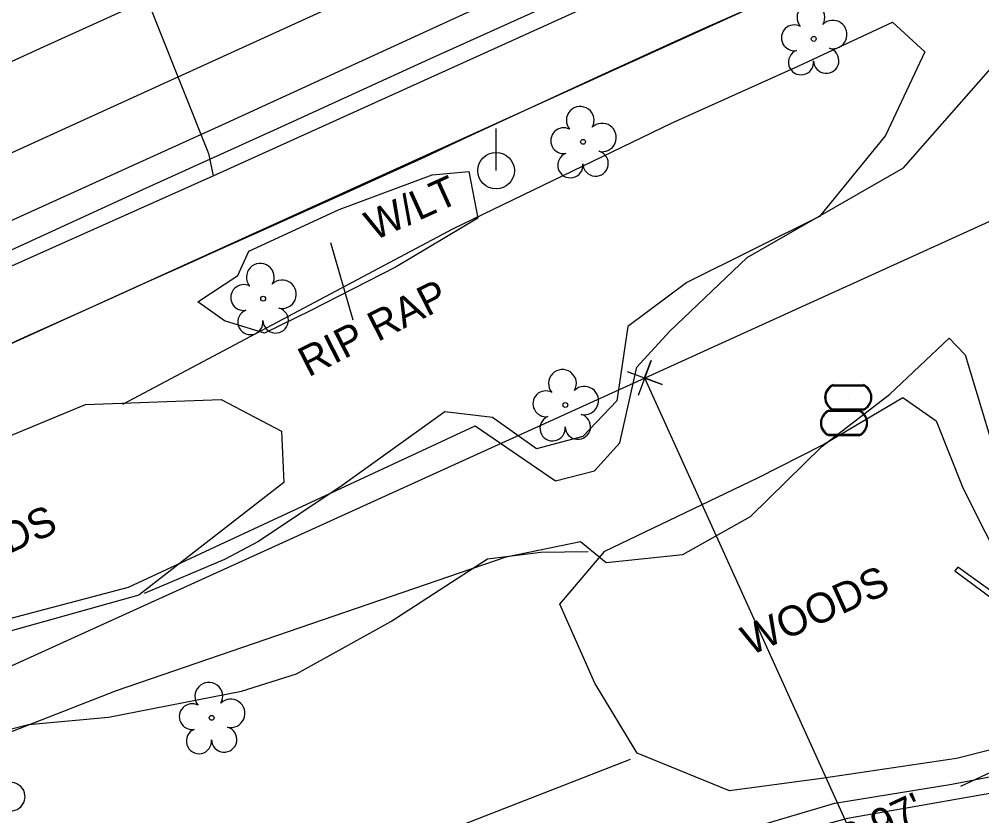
# Model space of a CAD drawing. Extents: x 2100323 to 2109811, y 740376 to 749755.
# Drawn here: x 2107940.1 to 2108068.9, y 746000.4 to 746107 of the extents above; entities that cross this region are included whole.
import ezdxf

# ---------------------------------------------------------------- set-up
doc = ezdxf.new("R2010")
doc.units = 0
for name, color, linetype in [('Exist Guardrail', 7, 'Continuous'), ('Exist Hydro Jurisdictional Stream or Body of Water', 7, 'Continuous'), ('Exist Other Culture Area Outline', 7, 'Continuous'), ('Exist Other Culture Area Outline Leader', 7, 'Continuous'), ('Exist Other Culture Area Outline Text', 7, 'Continuous'), ('Exist Property Corner CELL', 7, 'Continuous'), ('Exist Property Line', 7, 'Continuous'), ('Exist Right of Way Line', 7, 'Continuous'), ('Exist Roads Curbs', 7, 'Continuous'), ('Exist Roads EOP', 7, 'Continuous'), ('Exist Roads EOP Other', 7, 'Continuous'), ('Exist Roads EOT', 7, 'Continuous'), ('Exist Structure Minor Catch Basin Top Elevation', 7, 'Continuous'), ('Exist Structure Minor Head and End Wall', 7, 'Continuous'), ('Exist Utilities Gas UG Line SUE LOS B', 7, 'Continuous'), ('Exist Utilities Power Pole CELL', 7, 'Continuous'), ('Exist Utilities Power Pole Text', 7, 'Continuous'), ('Exist Utilities Water Meter CELL', 7, 'Continuous'), ('Exist Utilities Water UG Line SUE LOS C', 7, 'Continuous'), ('Exist Vegetation Hedge Row', 7, 'Continuous'), ('Exist Vegetation Tree CELL', 7, 'Continuous'), ('Exist Vegetation Woods Line', 7, 'Continuous'), ('Exist Vegetation Woods Line Text', 7, 'Continuous')]:
    doc.layers.add(name, color=color, linetype=linetype)

msp = doc.modelspace()

# ---------------------------------------------------------------- linework, layer by layer
at = {"layer": 'Exist Guardrail'}
for points in [[(2108487.98, 746312.9), (2108416.93, 746280.69), (2108274.45, 746215.86), (2108032.92, 746106.19)], [(2108032.92, 746106.19), (2107911.55, 746051.11), (2107842.66, 746019.93), (2107770.95, 745987.44), (2107748.56, 745977.14), (2107744.58, 745974.33), (2107740.75, 745969.76), (2107737.8, 745963.53), (2107735.99, 745954.34)]]:
    msp.add_lwpolyline(points, dxfattribs=at)
at = {"layer": 'Exist Hydro Jurisdictional Stream or Body of Water'}
for points in [[(2107907.89, 746018.62), (2107954.71, 746030.95), (2108001.11, 746052.55), (2108011.88, 746045.19), (2108017.07, 746046.53), (2108020.5, 746050.31), (2108022.77, 746060.44), (2108027.11, 746065.21), (2108037.53, 746075.09), (2108058.44, 746087.09), (2108072.34, 746102.95), (2108085.66, 746109.34), (2108093.98, 746109.18), (2108114.35, 746107.67), (2108129.18, 746110.66), (2108149.77, 746114.87), (2108172.89, 746121.62), (2108198.73, 746138), (2108229.18, 746147.54), (2108253.11, 746159.11), (2108319.63, 746186.87)], [(2107915.21, 746002.33), (2107953.13, 746017.14), (2108005.28, 746035.01), (2108015.2, 746037.08), (2108018.64, 746034.29), (2108028.92, 746035.35), (2108037.95, 746040.42), (2108047.5, 746049.79), (2108056.6, 746056.8), (2108064.55, 746064.29), (2108066.69, 746062.09), (2108072.42, 746043.14), (2108078.73, 746027.46), (2108084.19, 746030.04), (2108080.3, 746037.75), (2108072.94, 746053.42), (2108070.83, 746066.56), (2108086.53, 746080.88), (2108104.02, 746087.9), (2108120.43, 746089.55), (2108141.11, 746096.37), (2108171.92, 746105.55), (2108199.93, 746115.9)]]:
    msp.add_lwpolyline(points, dxfattribs=at)
at = {"layer": 'Exist Other Culture Area Outline'}
msp.add_lwpolyline([(2107982.92, 746081.54), (2107995.35, 746086.18), (2108000.25, 746086.62), (2108001.47, 746080.38), (2107990.54, 746073.85), (2107979.13, 746068.03), (2107972.94, 746064.98), (2107967.56, 746066.62), (2107964, 746069.18), (2107969.34, 746072.71), (2107970.85, 746075.97), (2107982.92, 746081.54)], dxfattribs=at)
at = {"layer": 'Exist Other Culture Area Outline Leader'}
msp.add_line((2107981.75, 746077.09), (2107984.74, 746066.75), dxfattribs=at)
at = {"layer": 'Exist Property Corner CELL'}
msp.add_line((2108023.8, 746058.98), (2108023.8, 746058.98), dxfattribs=at)
msp.add_lwpolyline([(2108021.46, 746059.86), (2108026.14, 746058.1), (2108023.8, 746058.98), (2108024.68, 746061.32), (2108022.92, 746056.64)], dxfattribs=at)
at = {"layer": 'Exist Property Line'}
msp.add_line((2108023.8, 746058.98), (2108157.81, 745763.47), dxfattribs=at)
at = {"layer": 'Exist Right of Way Line'}
msp.add_line((2107726.52, 745923.8), (2108924.68, 746468.63), dxfattribs=at)
at = {"layer": 'Exist Roads Curbs'}
msp.add_lwpolyline([(2107901.09, 745940.64), (2107949.58, 745962.51), (2107979.13, 745976.03), (2107997.62, 745984.37), (2108020.88, 745993.1), (2108035.83, 745998.08), (2108049.27, 746002.05), (2108064.89, 746004.6), (2108076.2, 746006.79), (2108083.8, 746010.32)], dxfattribs=at)
at = {"layer": 'Exist Roads EOP'}
msp.add_lwpolyline([(2107935.42, 746061.99), (2107941.31, 746064.65), (2107946.88, 746067.16), (2107952.13, 746069.53), (2107957.05, 746071.74), (2107961.94, 746073.94), (2107967.09, 746076.25), (2107972.49, 746078.67), (2107978.14, 746081.2), (2107983.8, 746083.75), (2107989.22, 746086.21), (2107994.41, 746088.6), (2107999.35, 746090.9), (2108004.15, 746093.14), (2108008.86, 746095.33), (2108013.51, 746097.48), (2108018.07, 746099.58), (2108022.65, 746101.67), (2108027.33, 746103.79), (2108032.09, 746105.93), (2108036.95, 746108.1)], dxfattribs=at)
at = {"layer": 'Exist Roads EOP Other'}
msp.add_lwpolyline([(2108084.96, 746007.86), (2108076.86, 746004.53), (2108050.97, 746000), (2108030.48, 745994.45), (2107997.54, 745981.69), (2107973.46, 745970.97), (2107928.35, 745950.66)], dxfattribs=at)
at = {"layer": 'Exist Roads EOT'}
for points in [[(2108485.14, 746349.1), (2108449.33, 746332.86), (2108413.03, 746316.47), (2108375.69, 746299.63), (2108340.85, 746283.92), (2108305.32, 746267.75), (2108270.2, 746251.88), (2108234.25, 746235.56), (2108197.15, 746218.77), (2108160.75, 746202.24), (2108126.44, 746186.75), (2108089.01, 746169.65), (2108052.55, 746153.01), (2108015, 746136.01), (2107980.16, 746120), (2107943.41, 746103.31), (2107909.32, 746087.69)], [(2108494.59, 746341.24), (2108457.63, 746324.32), (2108422.66, 746308.57), (2108385.84, 746291.99), (2108348.63, 746275.28), (2108313.63, 746259.33), (2108277.88, 746243.04), (2108241.83, 746226.61), (2108204.55, 746209.81), (2108168.01, 746193.26), (2108133.08, 746177.4), (2108097.25, 746161.2), (2108061.19, 746144.68), (2108025.99, 746128.71), (2107989.03, 746111.92), (2107952.81, 746095.35), (2107916.75, 746078.92)], [(2108014, 746110.28), (2107995.02, 746101.64), (2107975.12, 746092.57), (2107957.09, 746084.37), (2107935.09, 746074.28)]]:
    msp.add_lwpolyline(points, dxfattribs=at)
at = {"layer": 'Exist Structure Minor Catch Basin Top Elevation'}
msp.add_lwpolyline([(2108084.52, 746009.36), (2108071.5, 746006.83), (2108066.06, 746004.3)], dxfattribs=at)
at = {"layer": 'Exist Structure Minor Head and End Wall'}
msp.add_lwpolyline([(2108065.73, 746033.64), (2108065.3, 746033.15), (2108075.47, 746025.61), (2108076.28, 746026.06), (2108065.73, 746033.64)], dxfattribs=at)
at = {"layer": 'Exist Utilities Gas UG Line SUE LOS B'}
for points in [[(2107460.11, 745847.54), (2107501.26, 745870.22), (2107591.73, 745915.7), (2107637.23, 745936.64), (2107703.43, 745966.71), (2107828.7, 746022.49), (2107888.66, 746051.44), (2107966.05, 746086.02), (2108049.42, 746123.83), (2108162.08, 746173.83), (2108348.94, 746259.73), (2108577.61, 746363.63), (2108658.01, 746399.94), (2108735.47, 746430.97), (2108778.95, 746449.73), (2108829.55, 746471.32), (2108871.61, 746492.79)], [(2107881.73, 746290.64), (2107887.85, 746264.17), (2107891.81, 746253.27), (2107898.63, 746236.05), (2107906.63, 746221.74), (2107915.66, 746203.54), (2107921.38, 746190.51), (2107926.19, 746180.85), (2107932.34, 746167.72), (2107951.96, 746123.03), (2107958.58, 746106.24), (2107965.41, 746089.03), (2107966.05, 746086.02)]]:
    msp.add_lwpolyline(points, dxfattribs=at)
at = {"layer": 'Exist Utilities Power Pole CELL'}
for q in [(2108003.92, 746092.36), (2108003.92, 746086.73)]:
    msp.add_line((2108003.92, 746086.73), q, dxfattribs=at)
msp.add_circle((2108003.92, 746086.73), 2.45, dxfattribs=at)
at = {"layer": 'Exist Utilities Water Meter CELL'}
for p, q in [((2108051.06, 746056.37), (2108051.06, 746056.37)), ((2108050.48, 746052.95), (2108050.48, 746052.95))]:
    msp.add_line(p, q, dxfattribs=at)
for points in [[(2108049.02, 746058.07), (2108053.09, 746058.07)], [(2108049.02, 746057.94), (2108053.09, 746057.94)], [(2108048.45, 746054.65), (2108052.52, 746054.65)], [(2108048.45, 746054.51), (2108052.52, 746054.51)], [(2108053.09, 746054.81), (2108048.99, 746054.81)], [(2108053.09, 746054.67), (2108048.99, 746054.67)], [(2108052.52, 746051.39), (2108048.42, 746051.39)], [(2108052.52, 746051.25), (2108048.42, 746051.25)]]:
    msp.add_lwpolyline(points, dxfattribs=at)
for centre, radius, start, end in [((2108049.75, 746056.37), 1.86, 113.178, 245.9794), ((2108049.76, 746056.37), 1.73, 115.3009, 243.7824), ((2108052.35, 746056.38), 1.86, 293.6483, 66.3084), ((2108052.36, 746056.37), 1.73, 295.1272, 64.8728), ((2108049.18, 746052.95), 1.86, 113.178, 245.9794), ((2108049.19, 746052.94), 1.73, 115.3009, 243.7824), ((2108051.78, 746052.95), 1.86, 293.6483, 66.3084), ((2108051.79, 746052.95), 1.73, 295.1272, 64.8728)]:
    msp.add_arc(centre, radius, start, end, dxfattribs=at)
at = {"layer": 'Exist Utilities Water UG Line SUE LOS C'}
msp.add_lwpolyline([(2107483.12, 745855.85), (2107482.06, 745863.69), (2107541.92, 745895.36), (2107609.22, 745928.47), (2107719.34, 745980.37), (2107967.75, 746093.09), (2108308.63, 746249.5), (2108512.56, 746341.34), (2108767.91, 746457.63)], dxfattribs=at)
at = {"layer": 'Exist Vegetation Hedge Row'}
for points in [[(2107953.95, 746055.47), (2107998.2, 746079), (2108027.49, 746093.15), (2108044.36, 746100.72)], [(2108047.21, 746080.6), (2108029.45, 746071.77), (2108021.55, 746065.85), (2108020.1, 746055.9), (2108015.55, 746051.15), (2108009.33, 746049.49), (2108003.44, 746053.67), (2107997.06, 746054.45), (2107983.31, 746044.58), (2107972.11, 746037.09), (2107967.56, 746034.69), (2107956.81, 746030.1)], [(2107926.21, 746008.73), (2107941.34, 746012.6), (2107952.07, 746013.58), (2107969.85, 746017.04), (2107977.22, 746019.37), (2107989.83, 746026.39), (2108002.77, 746034.74), (2108009.93, 746035.66), (2108016.24, 746035.72)], [(2108021.85, 746007.89), (2107981.93, 745992.34), (2107946.66, 745978.63), (2107906.14, 745961.7), (2107872.72, 745946.49), (2107841.75, 745932.34), (2107797.14, 745912.48), (2107773.7, 745900.34), (2107765.15, 745895.45), (2107755.02, 745888.51), (2107750.3, 745881.71), (2107746.24, 745869.52)]]:
    msp.add_lwpolyline(points, dxfattribs=at)
at = {"layer": 'Exist Vegetation Tree CELL'}
for p, q in [((2108046.43, 746104.37), (2108046.43, 746104.37)), ((2108015.56, 746090.59), (2108015.56, 746090.59)), ((2107972.74, 746069.59), (2107972.74, 746069.59)), ((2108013.18, 746055.36), (2108013.18, 746055.36)), ((2107965.86, 746013.48), (2107965.86, 746013.48))]:
    msp.add_line(p, q, dxfattribs=at)
for centre in [(2108046.43, 746104.37), (2108015.56, 746090.59), (2107972.74, 746069.59), (2108013.18, 746055.36), (2107965.86, 746013.48)]:
    msp.add_circle(centre, 0.326, dxfattribs=at)
for centre, radius, start, end in [((2108046.05, 746107.24), 1.86, 330.1651, 219.7134), ((2108048.98, 746104.96), 1.9, 257.1011, 134.1999), ((2108043.83, 746104.52), 1.73, 62.6636, 279.3457), ((2108044.73, 746101.25), 1.69, 111.5671, 6.231), ((2108048.1, 746101.47), 1.7, 181.2822, 74.56), ((2108015.18, 746093.46), 1.86, 330.1651, 219.7134), ((2108012.96, 746090.74), 1.73, 62.6636, 279.3457), ((2108018.11, 746091.17), 1.9, 257.1011, 134.1999), ((2108013.86, 746087.46), 1.69, 111.5671, 6.231), ((2108017.24, 746087.69), 1.7, 181.2822, 74.56), ((2107972.36, 746072.46), 1.86, 330.1651, 219.7134), ((2107975.29, 746070.18), 1.9, 257.1011, 134.1999), ((2107970.14, 746069.74), 1.73, 62.6636, 279.3457), ((2107971.04, 746066.47), 1.69, 111.5671, 6.231), ((2107974.42, 746066.69), 1.7, 181.2822, 74.56), ((2108012.8, 746058.24), 1.86, 330.1651, 219.7134), ((2108015.73, 746055.95), 1.9, 257.1011, 134.1999), ((2108010.58, 746055.52), 1.73, 62.6636, 279.3457), ((2108011.48, 746052.24), 1.69, 111.5671, 6.231), ((2108014.86, 746052.46), 1.7, 181.2822, 74.56), ((2107965.47, 746016.35), 1.86, 330.1651, 219.7134), ((2107963.25, 746013.63), 1.73, 62.6636, 279.3457), ((2107968.41, 746014.07), 1.9, 257.1011, 134.1999), ((2107964.15, 746010.36), 1.69, 111.5671, 6.231), ((2107967.53, 746010.58), 1.7, 181.2822, 74.56), ((2107938.98, 746002.92), 1.9, 257.1011, 134.1999)]:
    msp.add_arc(centre, radius, start, end, dxfattribs=at)
at = {"layer": 'Exist Vegetation Woods Line'}
for points in [[(2108044.36, 746100.72), (2108056.96, 746106.63), (2108061.3, 746102.65), (2108056.03, 746091.44), (2108047.21, 746080.6)], [(2108080.56, 746011.84), (2108065.55, 746008.02), (2108047.47, 746005.33), (2108035.16, 746003.72), (2108022.8, 746008.73), (2108017.14, 746018.1), (2108012.47, 746028.68), (2108018.46, 746035.78), (2108038.97, 746045.59), (2108047.64, 746050.02), (2108058.37, 746056.38)], [(2108058.37, 746056.38), (2108062.81, 746053.24), (2108066.4, 746044.27), (2108072.35, 746032.4), (2108072.89, 746023.44), (2108080.56, 746011.84)], [(2107891.77, 746025.52), (2107900.01, 746033.69), (2107915.4, 746041.5), (2107948.97, 746055.41), (2107967.14, 746056.11), (2107975.21, 746051.84), (2107975.51, 746045), (2107956.12, 746029.89), (2107918.6, 746019.43), (2107899.17, 746018.7), (2107891.77, 746025.52)]]:
    msp.add_lwpolyline(points, dxfattribs=at)

# ---------------------------------------------------------------- texts
at = {"layer": 'Exist Other Culture Area Outline Text'}
msp.add_text('RIP RAP', height=4, rotation=27.0271, dxfattribs=at).set_placement((2107978.8, 746059.04))
at = {"layer": 'Exist Structure Minor Catch Basin Top Elevation'}
msp.add_text("TOP=233.97'", height=4, rotation=25, dxfattribs=at).set_placement((2108033.01, 745986.68))
at = {"layer": 'Exist Utilities Power Pole Text'}
msp.add_text('W/LT', height=4, rotation=24.3944, dxfattribs=at).set_placement((2107987.56, 746077.29))
at = {"layer": 'Exist Vegetation Woods Line Text'}
for p in [(2107926.54, 746029.87), (2108037.94, 746021.75)]:
    msp.add_text('WOODS', height=4, rotation=24.3944, dxfattribs=at).set_placement(p)

doc.saveas('drawing.dxf')
